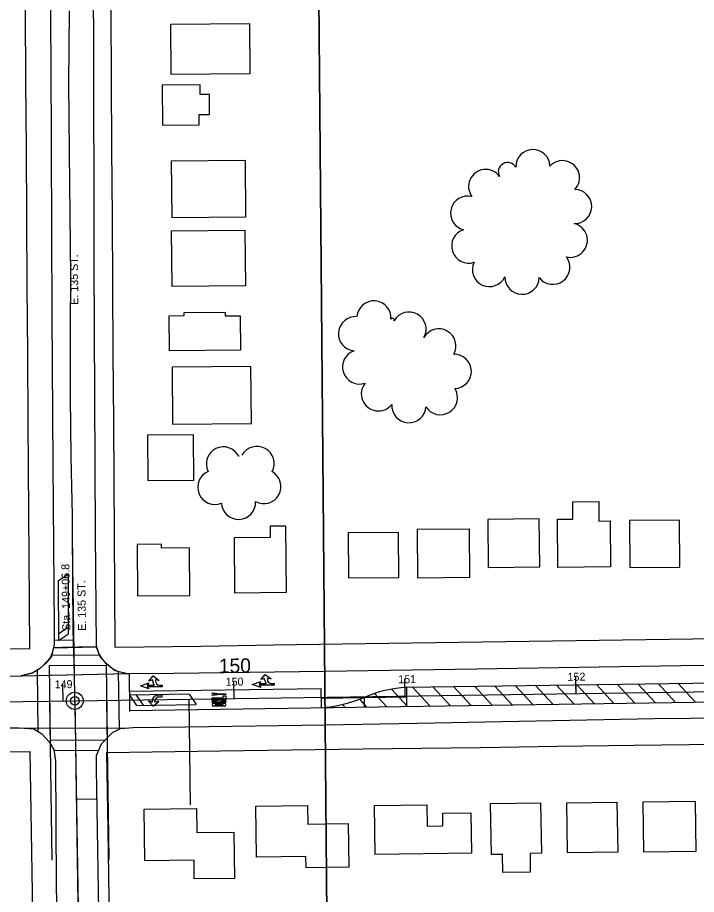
# Model space of a CAD drawing. Extents: x -2233 to 187241, y 4582 to 150524.
# Drawn here: x 114816 to 115213, y 59451 to 59963 of the extents above; entities that cross this region are included whole.
import ezdxf

# ---------------------------------------------------------------- set-up
doc = ezdxf.new("R2010")
doc.units = 0
for name, color, linetype in [('60', 7, 'Continuous'), ('AP_X_Misc', 7, 'Continuous'), ('BLDG', 7, 'Continuous'), ('GE_X_CL_100', 7, 'Continuous'), ('GE_X_CL_20', 7, 'Continuous'), ('GE_X_CL_2000', 7, 'Continuous'), ('GE_X_CL_50', 7, 'Continuous'), ('GRID', 7, 'Continuous'), ('PM_P_Cells', 7, 'Continuous'), ('PM_P_Channelizing_Line', 7, 'Continuous'), ('PM_P_CL_Double_Solid', 7, 'Continuous'), ('PM_P_Crosswalk', 7, 'Continuous'), ('PM_P_Stop_Line', 7, 'Continuous'), ('PM_P_Text', 7, 'Continuous'), ('PM_P_Transverse_Line', 7, 'Continuous'), ('ROAD', 7, 'Continuous'), ('ROAD-NAME', 7, 'Continuous'), ('RW_X_Fee_RW', 7, 'Continuous'), ('SG_P_Detection', 7, 'Continuous'), ('TREES', 7, 'Continuous')]:
    doc.layers.add(name, color=color, linetype=linetype)

msp = doc.modelspace()

# ---------------------------------------------------------------- linework, layer by layer
at = {"layer": '60'}
for p, q in [((115014.43, 57389.55), (114990.89, 60087.23)), ((114990.89, 60087.23), (115014.43, 57389.55))]:
    msp.add_line(p, q, dxfattribs=at)
at = {"layer": 'AP_X_Misc'}
msp.add_lwpolyline([(114836.6, 59594.81), (114835.91, 59591.93), (114834.74, 59589.06), (114830.5, 59584.46), (114828.46, 59582.56), (114826.05, 59581.12), (114823.92, 59580.09), (114817.71, 59578.48), (114818.57, 59578.39), (114834.03, 59578.75), (114853.78, 59579.21), (114871.82, 59579.63), (114879.02, 59579.86), (114874.21, 59581.01), (114871.53, 59582.31), (114867.6, 59585.45), (114865.28, 59588.12), (114863.19, 59591.43), (114861.7, 59595.39), (114851.22, 59595.15), (114841.47, 59594.92)], close=True, dxfattribs=at)
at = {"layer": 'BLDG'}
for points in [[(114951.21, 59959.84), (114951.47, 59930.39), (114905.41, 59929.99), (114905.15, 59959.43)], [(114900.4, 59900.42), (114921.84, 59900.61), (114921.79, 59906.61), (114927.91, 59906.66), (114927.8, 59918.3), (114922.48, 59918.25), (114922.43, 59923.99), (114900.2, 59923.8)], [(114948.69, 59879.91), (114948.98, 59846.63), (114906.01, 59846.26), (114905.72, 59879.54)], [(114948.59, 59839.08), (114948.87, 59806.44), (114906, 59806.07), (114905.72, 59838.7)], [(114904.2, 59789.02), (114913.06, 59789.1), (114913.05, 59790.92), (114937.04, 59791.13), (114937.06, 59788.85), (114945.88, 59788.92), (114946.06, 59768.81), (114904.38, 59768.45)], [(114906.24, 59725.54), (114952.39, 59725.95), (114952.1, 59759.34), (114905.94, 59758.93)], [(114918.24, 59719.6), (114918.47, 59692.72), (114892.07, 59692.49), (114891.84, 59719.37)], [(115140.4, 59670.1), (115140.31, 59680.28), (115155.47, 59680.41), (115155.57, 59668.96), (115162.18, 59669.02), (115162.41, 59642.1), (115131.53, 59641.83), (115131.29, 59670.02)], [(114963.48, 59659.54), (114963.43, 59666.08), (114972.36, 59666.16), (114972.7, 59627.09), (114942.67, 59626.83), (114942.38, 59659.36)], [(115090.86, 59641.84), (115120.94, 59642.11), (115120.7, 59670.18), (115090.62, 59669.92)], [(115173.63, 59641.72), (115202.88, 59641.98), (115202.64, 59669.56), (115173.39, 59669.3)], [(115009.1, 59635.7), (115038.64, 59635.96), (115038.41, 59662.23), (115008.87, 59661.97)], [(115049.45, 59635.82), (115080.19, 59636.09), (115079.95, 59664.18), (115049.21, 59663.91)], [(114916.34, 59625.4), (114916.1, 59653.2), (114899.79, 59653.06), (114899.77, 59655.34), (114885.5, 59655.21), (114885.76, 59625.13)], [(115054.93, 59503.07), (115055.1, 59490.57), (115064.38, 59490.71), (115064.28, 59498.08), (115080.66, 59498.3), (115080.99, 59474.7), (115024.7, 59473.92), (115024.3, 59502.65)], [(115121.52, 59504.29), (115121.93, 59474.7), (115115.3, 59474.61), (115115.46, 59463.74), (115099.37, 59463.51), (115099.22, 59474.03), (115092.68, 59473.93), (115092.26, 59503.88)], [(115166.14, 59504.66), (115166.56, 59475.38), (115137.22, 59474.97), (115136.82, 59504.25)], [(115211.86, 59505.17), (115212.28, 59475.7), (115181.85, 59475.27), (115181.44, 59504.75)], [(114889.58, 59500.41), (114920.34, 59500.84), (114920.53, 59486.79), (114942.03, 59487.09), (114942.41, 59460.04), (114918.97, 59459.71), (114918.82, 59470.66), (114890, 59470.26)]]:
    msp.add_lwpolyline(points, close=True, dxfattribs=at)
for points in [[(114996.31, 59466.44), (114984.34, 59466.28), (114984.25, 59472.8), (114955.42, 59472.38), (114955, 59502.19), (114985.26, 59502.62)], [(114985.26, 59502.62), (114985.41, 59491.75), (114996.09, 59491.89)], [(114996.09, 59491.89), (115008.93, 59492.07), (115009.29, 59466.62), (114996.31, 59466.44)]]:
    msp.add_lwpolyline(points, dxfattribs=at)
at = {"layer": 'GE_X_CL_100'}
for p, q in [((114842.28, 59563.72), (114842.14, 59573.72)), ((114942.27, 59565.17), (114942.13, 59575.17)), ((115042.26, 59566.62), (115042.12, 59576.62)), ((115142.25, 59568.08), (115142.11, 59578.07))]:
    msp.add_line(p, q, dxfattribs=at)
msp.add_circle((114849.04, 59563.82), 5, dxfattribs=at)
at = {"layer": 'GE_X_CL_20'}
for p, q in [((114849.04, 59563.82), (115531.3, 59573.72)), ((114545.33, 59559.41), (114849.04, 59563.82)), ((114849.04, 59563.82), (114850.03, 59501.71))]:
    msp.add_line(p, q, dxfattribs=at)
at = {"layer": 'GE_X_CL_2000'}
for p, q in [((114849.04, 59563.82), (115442.22, 59572.43)), ((114526.38, 59559.13), (114849.04, 59563.82))]:
    msp.add_line(p, q, dxfattribs=at)
for points in [[(114845.7, 59967.24), (114845.38, 59924.68), (114845.69, 59884.74), (114846.19, 59848.01), (114846.47, 59811.64), (114846.35, 59782.48), (114846.41, 59741.83), (114846.83, 59706.58), (114847.6, 59671.93), (114847.73, 59634.07), (114847.96, 59605.43), (114848.72, 59579.21), (114848.95, 59566.27)], [(114848.95, 59566.27), (114849.2, 59551.06)], [(114850.03, 59501.71), (114851.17, 59431.16), (114851.66, 59393.16), (114852.45, 59349.02), (114853.59, 59309.93), (114853.98, 59268.37), (114854.25, 59218.64)]]:
    msp.add_lwpolyline(points, dxfattribs=at)
at = {"layer": 'GE_X_CL_50'}
for p, q in [((114849.01, 59566.32), (114847.72, 59655.22)), ((114842.28, 59563.72), (114842.21, 59568.72)), ((114942.27, 59565.17), (114942.2, 59570.17)), ((115042.26, 59566.62), (115042.19, 59571.62)), ((115142.25, 59568.08), (115142.18, 59573.07))]:
    msp.add_line(p, q, dxfattribs=at)
msp.add_circle((114849.04, 59563.82), 2.5, dxfattribs=at)
at = {"layer": 'GRID'}
msp.add_line((114990.89, 60087.23), (115014.43, 57389.55), dxfattribs=at)
msp.add_line((114990.89, 60087.23), (115014.43, 57389.55), dxfattribs=at)
at = {"layer": 'PM_P_Cells'}
for p, q in [((114957.84, 59576.28), (114960.4, 59579.28)), ((114960.4, 59579.28), (114963.92, 59576.61)), ((114887.45, 59572.58), (114892.45, 59574.31)), ((114887.45, 59574.24), (114887.45, 59574.24)), ((114892.45, 59574.31), (114891.45, 59573.08)), ((114892.39, 59575.41), (114894.95, 59578.41)), ((114894.63, 59576.08), (114892.39, 59575.41)), ((114894.63, 59575.41), (114894.63, 59576.08)), ((114894.95, 59578.41), (114898.47, 59575.74)), ((114898.47, 59575.74), (114896.23, 59576.08)), ((114896.23, 59576.08), (114896.23, 59575.37)), ((114900.2, 59574.24), (114900.2, 59574.24)), ((114952.9, 59573.44), (114957.9, 59575.18)), ((114952.9, 59575.11), (114952.9, 59575.11)), ((114957.9, 59571.71), (114952.9, 59573.44)), ((114957.9, 59575.18), (114956.9, 59573.94)), ((114960.08, 59576.94), (114957.84, 59576.28)), ((114960.08, 59576.28), (114960.08, 59576.94)), ((114963.92, 59576.61), (114961.68, 59576.94)), ((114961.68, 59576.94), (114961.68, 59576.24)), ((114963.98, 59573.94), (114965.65, 59573.94)), ((114965.65, 59575.11), (114965.65, 59575.11)), ((114965.65, 59573.94), (114965.65, 59572.94)), ((114892.45, 59570.84), (114887.45, 59572.58)), ((114900.2, 59572.08), (114891.45, 59572.08)), ((114891.45, 59572.08), (114892.45, 59570.84)), ((114898.52, 59573.08), (114900.2, 59573.08)), ((114900.2, 59573.08), (114900.2, 59572.08)), ((114929.44, 59568.04), (114929.44, 59568.54)), ((114929.44, 59568.54), (114934.44, 59567.95)), ((114965.65, 59572.94), (114956.9, 59572.94)), ((114956.9, 59572.94), (114957.9, 59571.71)), ((114892.12, 59563.76), (114892.12, 59563.76)), ((114894.36, 59563.1), (114892.12, 59563.76)), ((114892.12, 59563.76), (114894.68, 59560.76)), ((114894.36, 59563.76), (114894.36, 59563.1)), ((114894.68, 59560.76), (114898.2, 59563.43)), ((114895.96, 59563.1), (114895.96, 59563.8)), ((114898.2, 59563.43), (114895.96, 59563.1)), ((114900.12, 59567.1), (114897.65, 59567.1)), ((114898.26, 59566.1), (114900.12, 59566.1)), ((114900.12, 59566.1), (114900.12, 59567.1)), ((114900.12, 59563.76), (114900.12, 59563.76)), ((114932.11, 59567.7), (114929.44, 59568.04)), ((114929.44, 59567.37), (114932.11, 59567.7)), ((114934.44, 59567.45), (114929.44, 59566.87)), ((114929.44, 59566.87), (114929.44, 59567.37)), ((114929.44, 59565.04), (114929.44, 59565.54)), ((114929.44, 59565.54), (114935.77, 59565.54)), ((114937.44, 59565.04), (114929.44, 59565.04)), ((114929.44, 59564.62), (114929.44, 59564.62)), ((114929.44, 59564.04), (114929.44, 59564.54)), ((114929.44, 59564.54), (114937.44, 59564.54)), ((114929.44, 59563.37), (114933.19, 59564.04)), ((114933.19, 59564.04), (114929.44, 59564.04)), ((114929.44, 59562.87), (114929.44, 59563.37)), ((114937.44, 59564.04), (114933.69, 59563.37)), ((114933.69, 59563.37), (114937.44, 59563.37)), ((114934.44, 59567.95), (114937.44, 59567.95)), ((114937.44, 59567.45), (114934.44, 59567.45)), ((114935.77, 59565.54), (114935.77, 59566.7)), ((114935.77, 59566.7), (114937.44, 59566.7)), ((114937.44, 59567.95), (114937.44, 59567.45)), ((114937.44, 59566.7), (114937.44, 59565.04)), ((114937.44, 59564.62), (114937.44, 59564.62)), ((114937.44, 59564.54), (114937.44, 59564.04)), ((114937.44, 59563.37), (114937.44, 59562.87)), ((114937.44, 59562.87), (114929.44, 59562.87)), ((114930.27, 59562.37), (114936.61, 59562.37)), ((114931.44, 59560.7), (114930.27, 59560.7)), ((114935.44, 59561.87), (114931.44, 59561.87)), ((114931.44, 59561.2), (114931.44, 59560.7)), ((114931.44, 59560.7), (114931.44, 59561.2)), ((114931.44, 59561.2), (114935.44, 59561.2)), ((114935.44, 59560.7), (114931.44, 59560.7)), ((114935.44, 59560.7), (114935.44, 59561.2)), ((114935.44, 59561.2), (114935.44, 59560.7)), ((114936.61, 59560.7), (114935.44, 59560.7))]:
    msp.add_line(p, q, dxfattribs=at)
for points in [[(114956.9, 59573.94), (114961.01, 59573.94)], [(114891.45, 59573.08), (114895.55, 59573.08)]]:
    msp.add_lwpolyline(points, dxfattribs=at)
for centre, radius, start, end in [((114897.91, 59575.36), 3.28, 179.0915, 224.0466), ((114898.52, 59575.37), 2.3, 180, 270), ((114963.37, 59576.23), 3.28, 179.0915, 224.0466), ((114963.98, 59576.24), 2.3, 180, 270), ((114897.65, 59563.81), 3.28, 90, 180.9085), ((114898.26, 59563.8), 2.3, 90, 180), ((114930.27, 59561.54), 0.833, 90, 270), ((114931.44, 59561.54), 0.333, 90, 270), ((114935.44, 59561.54), 0.333, 270, 90), ((114936.61, 59561.54), 0.833, 270, 90)]:
    msp.add_arc(centre, radius, start, end, dxfattribs=at)
at = {"layer": 'PM_P_Channelizing_Line'}
msp.add_line((114881.14, 59569.42), (114993.19, 59571.05), dxfattribs=at)
at = {"layer": 'PM_P_CL_Double_Solid'}
for p, q in [((115043.19, 59571.77), (115292.16, 59575.39)), ((114881.31, 59558.17), (115292.33, 59564.14))]:
    msp.add_line(p, q, dxfattribs=at)
for centre, radius, start, end in [((115047.79, 59497.78), 74.13, 93.559, 113.4642), ((114986.4, 59643.61), 84.09, 274.7481, 292.2752)]:
    msp.add_arc(centre, radius, start, end, dxfattribs=at)
at = {"layer": 'PM_P_Crosswalk'}
for p, q in [((114835.57, 59590.54), (114863.42, 59590.74)), ((114833.99, 59584.53), (114867.38, 59584.77)), ((114833.99, 59584.53), (114834.62, 59540.82)), ((114867.38, 59584.77), (114868, 59542.05)), ((114827.03, 59581.66), (114827.55, 59545.92)), ((114874.44, 59580.9), (114874.93, 59547.18)), ((114834.62, 59540.82), (114866.95, 59540.97)), ((114836.99, 59534.83), (114863.06, 59534.95))]:
    msp.add_line(p, q, dxfattribs=at)
at = {"layer": 'PM_P_Stop_Line'}
for p, q in [((114848.53, 59599.22), (114837.09, 59599.06)), ((114881.31, 59558.17), (114880.99, 59579.82)), ((114881.31, 59557.67), (114881.27, 59560.77)), ((114849.96, 59506.28), (114862.05, 59506.47))]:
    msp.add_line(p, q, dxfattribs=at)
at = {"layer": 'PM_P_Text'}
for p, q in [((114993.36, 59559.8), (114993.19, 59571.05)), ((115043.35, 59560.53), (115043.19, 59571.77)), ((114834.34, 59563.6), (114835.69, 59470.62)), ((114849.04, 59563.82), (114850.76, 59445.37)), ((114867.7, 59564.09), (114869.05, 59471.1)), ((114915.7, 59564.79), (114916.59, 59502.95)), ((114993.28, 59565.42), (115043.27, 59566.15)), ((115018.27, 59565.79), (115018.35, 59560.16))]:
    msp.add_line(p, q, dxfattribs=at)
at = {"layer": 'PM_P_Transverse_Line'}
for p, q in [((115154.14, 59573.39), (115164.41, 59562.28)), ((115166.3, 59573.56), (115176.57, 59562.46)), ((115178.35, 59573.74), (115188.61, 59562.64)), ((115190.2, 59573.91), (115200.47, 59562.81)), ((115201.73, 59574.08), (115211.99, 59562.97)), ((115034.28, 59570.67), (115043.66, 59560.53)), ((115046.54, 59571.82), (115056.81, 59560.72)), ((115058.45, 59572), (115068.72, 59560.89)), ((115070.61, 59572.17), (115080.87, 59561.07)), ((115082.87, 59572.35), (115093.14, 59561.25)), ((115094.5, 59572.52), (115104.77, 59561.42)), ((115106.66, 59572.7), (115116.93, 59561.59)), ((115118.51, 59572.87), (115128.77, 59561.77)), ((115130.86, 59573.05), (115141.13, 59561.95)), ((115142.71, 59573.22), (115152.98, 59562.12)), ((115015.55, 59564.73), (115019.75, 59560.18)), ((115024.42, 59568.14), (115031.62, 59560.36)), ((115005.6, 59561.73), (115007.21, 59560))]:
    msp.add_line(p, q, dxfattribs=at)
at = {"layer": 'ROAD'}
for p, q in [((114836.6, 59594.81), (114861.7, 59595.39)), ((114817.26, 59578.36), (114824.45, 59580.23)), ((114817.26, 59578.36), (114880.51, 59579.83)), ((114560.18, 59574.62), (114817.26, 59578.36)), ((114816.62, 59548.03), (114879.62, 59547.89)), ((114995.58, 59549.88), (115049.51, 59550.7))]:
    msp.add_line(p, q, dxfattribs=at)
for points in [[(115553.73, 60092.14), (115547.61, 59980.38), (115544.09, 59929.88), (115534.89, 59798.65), (115526.71, 59679.44), (115522.62, 59619.86), (115521.35, 59610.17), (115518.9, 59602.98), (115514.01, 59596.72), (115508.94, 59592.72), (115503.61, 59589.72), (115499.85, 59588.67), (115475.57, 59587.58), (115423.38, 59586.65), (115322.67, 59585.6), (115203.57, 59584.33), (115084.28, 59582.31), (114995.31, 59581.06)], [(114995.31, 59581.06), (114892.15, 59579.59), (114878.88, 59579.86), (114872.75, 59581.37), (114867.93, 59585.07), (114863.69, 59589.96), (114861.7, 59595.84), (114861.22, 59661.68), (114860.32, 59820.84), (114860.15, 59958.52), (114857.23, 60086.06)], [(114833.68, 60085.86), (114835.08, 59937.71), (114835.62, 59789.2), (114836.19, 59702.02), (114837.05, 59606.83), (114837.1, 59596.88), (114835.4, 59589.81), (114831.88, 59585.75), (114828.19, 59582.31), (114824.45, 59580.23)], [(115049.51, 59550.7), (115188.07, 59553.51), (115272.18, 59554.26), (115357.17, 59554.89), (115438.16, 59556.21), (115520.27, 59557.04), (115615.96, 59558.21)], [(114794.84, 59548), (114816.62, 59548.03), (114825.14, 59547.46), (114829.76, 59544.51), (114834.01, 59539.87), (114836.82, 59535.11), (114837.87, 59528.66), (114838.27, 59455.62), (114840.38, 59352.49), (114841.65, 59235.26), (114843.49, 59126.17), (114845.3, 59035.68), (114847.19, 58911.38), (114849.45, 58786.96), (114850.62, 58686.26), (114853.91, 58491.43), (114854.73, 58453.57), (114853.4, 58445.74), (114850.4, 58440.68), (114845.63, 58436.37), (114841.12, 58433.5), (114835.3, 58432.07), (114826.66, 58431.89), (114703.18, 58428.18)], [(114998.4, 59226.5), (114983.7, 59227.92), (114968.31, 59229.01), (114948.78, 59229.79), (114929, 59229.87), (114906.41, 59229.85), (114885.82, 59229.76), (114880.7, 59230.45), (114874.38, 59233.53), (114869.94, 59237.91), (114867.44, 59243.42), (114865.76, 59248.3), (114865.54, 59268.96), (114864.71, 59345.19), (114861.95, 59512.61), (114861.71, 59523.94), (114861.72, 59531.95), (114864.73, 59538.7), (114871.13, 59545.26), (114875.71, 59547.57), (114883.15, 59548.19), (114913.88, 59548.64), (114995.58, 59549.88)]]:
    msp.add_lwpolyline(points, dxfattribs=at)
at = {"layer": 'RW_X_Fee_RW'}
for points in [[(114822.7, 59594.39), (114821.83, 59726.51), (114821.57, 59766.51), (114821.3, 59806.51), (114821.04, 59846.51), (114820.77, 59886.51), (114820.51, 59926.51), (114820.25, 59966.51), (114819.98, 60006.51), (114819.72, 60046.51), (114819.45, 60086.51), (114819.19, 60126.5), (114818.93, 60166.5), (114818.66, 60206.5), (114818.4, 60246.5), (114818.11, 60290.53), (114817.94, 60315.53)], [(114872.7, 59595.13), (114871.83, 59726.82), (114871.57, 59766.82), (114871.3, 59806.82), (114871.04, 59846.82), (114870.77, 59886.82), (114870.51, 59926.82), (114870.25, 59966.82), (114869.98, 60006.82), (114869.72, 60046.82), (114869.45, 60086.81), (114869.19, 60126.81), (114868.93, 60166.81), (114868.66, 60206.81), (114868.4, 60246.81), (114868.1, 60291.59)], [(114872.7, 59595.13), (114922.84, 59595.87), (114965.46, 59596.49), (115005.45, 59597.08), (115046.45, 59597.69), (115087.45, 59598.29), (115128.44, 59598.9), (115169.44, 59599.5), (115210.44, 59600.1), (115251.43, 59600.71), (115292.43, 59601.31), (115333.43, 59601.92), (115374.42, 59602.52), (115415.42, 59603.13), (115456.42, 59603.73), (115507.19, 59604.48)], [(114548.82, 59590.31), (114597.72, 59591.04), (114642.72, 59591.71), (114687.72, 59592.38), (114732.71, 59593.05), (114777.71, 59593.72), (114822.7, 59594.39)], [(114867.65, 59533.59), (114947.64, 59534.71), (115017.64, 59535.69), (115086.25, 59536.64), (115131.25, 59537.27), (115176.25, 59537.9), (115224.54, 59538.57)], [(114568.05, 59530.55), (114613.05, 59531.21), (114653.04, 59531.8), (114693.04, 59532.38), (114733.04, 59532.97), (114773.04, 59533.56), (114823.03, 59534.29)], [(114825.15, 59404.73), (114823.03, 59534.29)], [(114867.65, 59533.59), (114868.35, 59488.19), (114868.97, 59448.2), (114869.79, 59395.29), (114870.61, 59342.39), (114871.38, 59292.4), (114872.16, 59242.4)]]:
    msp.add_lwpolyline(points, dxfattribs=at)
at = {"layer": 'SG_P_Detection'}
for p, q in [((114839.39, 59634.02), (114845.38, 59638.03)), ((114845.46, 59603.03), (114845.38, 59638.03)), ((114839.39, 59634.02), (114839.47, 59599.01)), ((114839.39, 59628.96), (114839.39, 59628.96)), ((114845.39, 59628.97), (114845.39, 59628.97)), ((114839.46, 59603.01), (114845.46, 59607.03)), ((114839.47, 59599.01), (114845.46, 59603.03)), ((114839.45, 59591.96), (114839.45, 59591.96)), ((114845.45, 59591.97), (114845.45, 59591.97)), ((114878.66, 59567.18), (114878.66, 59567.18)), ((114916, 59567.71), (114881, 59567.12)), ((114881, 59567.12), (114885.1, 59561.19)), ((114885, 59567.19), (114889.1, 59561.25)), ((114915.65, 59567.72), (114915.65, 59567.72)), ((114916, 59567.71), (114920.1, 59561.78)), ((114878.74, 59561.18), (114878.74, 59561.18)), ((114885.1, 59561.19), (114920.1, 59561.78)), ((114915.74, 59561.72), (114915.74, 59561.72))]:
    msp.add_line(p, q, dxfattribs=at)
at = {"layer": 'TREES'}
for centre, radius, start, end in [((115116.98, 59876.15), 10, 1.9763, 181.9763), ((115102.22, 59873.11), 5.48, 29.4749, 209.4749), ((115134.28, 59869.67), 10, 316.965, 136.965), ((115089.35, 59864.54), 10, 35.9892, 215.9892), ((115141.37, 59852.85), 10, 268.7289, 88.7289), ((115078.82, 59848.96), 10, 75.9005, 255.9005), ((115138.87, 59833.12), 10, 256.8094, 76.8094), ((115079.47, 59829.75), 10, 107.9352, 287.9352), ((115091.6, 59815.99), 10, 154.8875, 334.8875), ((115128.62, 59817.34), 10, 217.1832, 37.1832), ((115110.65, 59811.52), 10, 178.6996, 358.6996), ((115024.01, 59787.71), 10, 355.7241, 175.7241), ((115044.53, 59781.18), 10, 330.5389, 150.5389), ((115013.25, 59778.48), 10, 85.5006, 265.5006), ((115034.9, 59786.53), 1.02, 334.8824, 154.8824), ((115061.95, 59771.34), 10, 330.5389, 150.5389), ((115015.64, 59759.03), 10, 108.4684, 288.4684), ((115070.99, 59756.43), 10, 271.9469, 91.9469), ((115026.64, 59743.34), 10, 141.6084, 321.6084), ((115062.88, 59741.09), 10, 212.3352, 32.3352), ((115044.46, 59736.43), 10, 176.0297, 356.0297), ((114936.04, 59702.37), 10, 26.3575, 206.3575), ((114955.63, 59702.61), 10, 331.5598, 151.5598), ((114945.1, 59706.85), 0.108, 21.5487, 201.5487), ((114930.94, 59688.71), 10, 112.7417, 292.7417), ((114959.61, 59689.08), 10, 241.1889, 61.1889), ((114944.8, 59679.91), 10, 182.3847, 2.3847)]:
    msp.add_arc(centre, radius, start, end, dxfattribs=at)

# ---------------------------------------------------------------- texts
at = {"layer": 'GE_X_CL_100'}
msp.add_text('150', height=8.4, rotation=0.8319, dxfattribs=at).set_placement((114933.38, 59580.04))
at = {"layer": 'GE_X_CL_50'}
for s, rotation, p in [('Sta. 149+06.8', 90.8319, (114846.46, 59604.78)), ('E. 135 ST.', 90.8319, (114855.65, 59604.78)), ('151', 0.8319, (115038.23, 59574.07)), ('152', 0.8319, (115137.26, 59575.5)), ('149', 0.8319, (114837.32, 59571.15)), ('150', 0.8319, (114937.29, 59572.6))]:
    msp.add_text(s, height=4.68, rotation=rotation, dxfattribs=at).set_placement(p)
at = {"layer": 'ROAD-NAME'}
msp.add_text('E. 135 ST.', height=4.68, rotation=90.5, dxfattribs=at).set_placement((114851.16, 59795.39))

doc.saveas('drawing.dxf')
